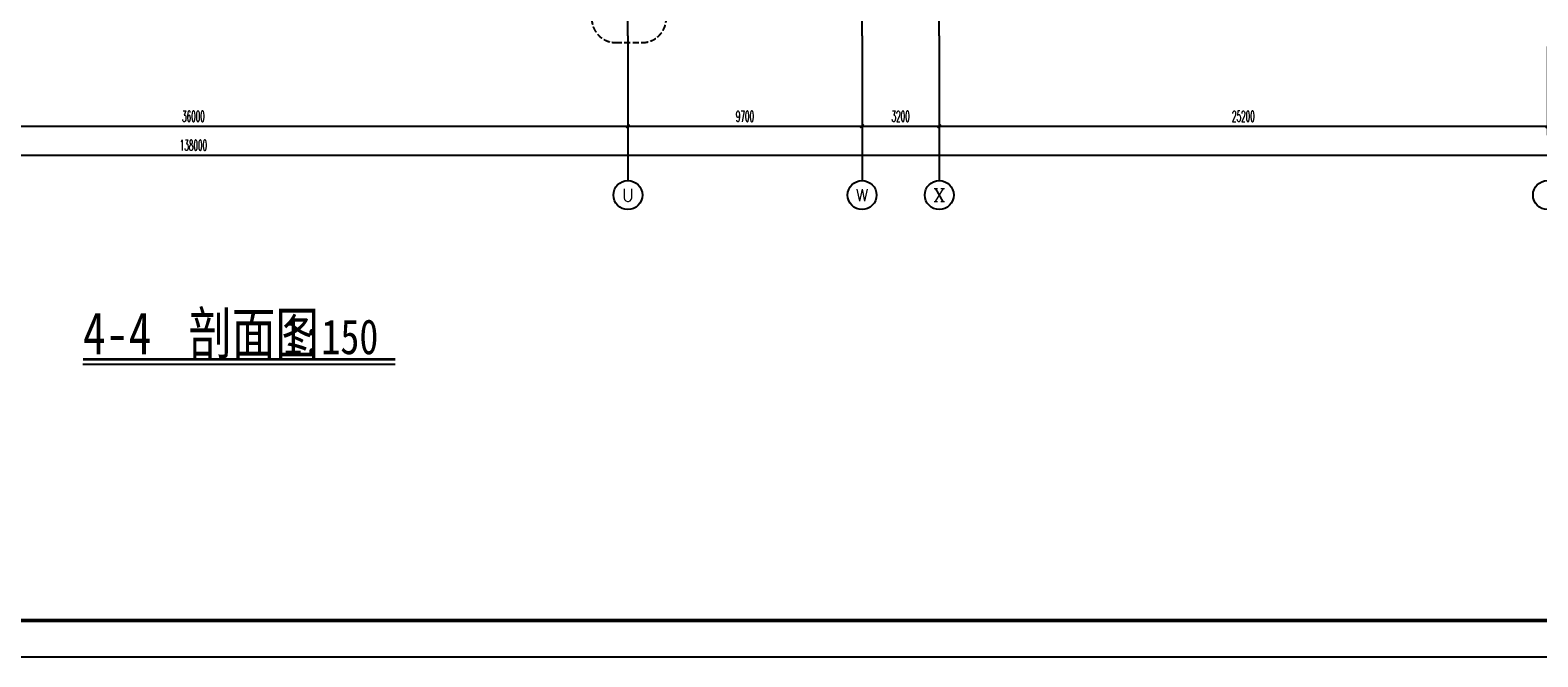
# Model space of a CAD drawing. Extents: x 1779708 to 7299578, y -1121471 to 88434.
# Tile 611 of 656: x 5695880 to 5758346, y -1032592 to -1006638. Entities that reach past the tile are written whole.
import ezdxf
from ezdxf.enums import TextEntityAlignment as Align

# ---------------------------------------------------------------- set-up
doc = ezdxf.new("R2010")
doc.units = 0
doc.header["$LTSCALE"] = 1000
doc.header["$MEASUREMENT"] = 0
doc.linetypes.add('DASH', pattern=[0.35, 0.25, -0.1])
doc.linetypes.add('DOTE', pattern=[2.42, 2, -0.2, 0.02, -0.2])
doc.layers.get('0').update_dxf_attribs({"linetype": 'CONTINUOUS'})
doc.layers.get('Defpoints').update_dxf_attribs({"linetype": 'CONTINUOUS'})
for name, color, linetype in [('AXIS', 3, 'CONTINUOUS'), ('AXIS_TEXT', 7, 'CONTINUOUS'), ('DIM_IDEN', 3, 'CONTINUOUS'), ('DIM_SYMB', 3, 'CONTINUOUS'), ('DOTE', 1, 'DOTE'), ('PUB_TEXT', 7, 'CONTINUOUS'), ('PUB_TITLE', 4, 'CONTINUOUS'), ('修改', 6, 'CONTINUOUS')]:
    doc.layers.add(name, color=color, linetype=linetype)
doc.styles.add('-仿宋_GB2312', font='txt', dxfattribs={"width": 0.8})
doc.styles.add('_TCH_AXIS', font='COMPLEX', dxfattribs={"bigfont": 'GBCBIG'})
doc.styles.add('_TCH_DIM_T3', font='SIMPLEX.shx', dxfattribs={"width": 0.494118, "bigfont": 'GBCBIG.shx'})
doc.dimstyles.new('_TCH_ARCH&&150', dxfattribs={"dimtxt": 446.25, "dimasz": 150, "dimexe": 375, "dimexo": 450, "dimgap": 189.375, "dimtad": 1, "dimdec": 0, "dimzin": 0, "dimdsep": 46, "dimtxsty": '_TCH_DIM_T3', "dimblk": 'ARCHTICK', "dimcen": 0.09, "dimdle": 225, "dimclrt": 7, "dimazin": 2, "dimtfac": 1, "dimtdec": 0, "dimtix": 1, "dimtmove": 2, "dimatfit": 3, "dimfxl": 250, "dimtolj": 1, "dimtzin": 0, "dimarcsym": 0})

# ---------------------------------------------------------------- blocks, each defined once
blk = doc.blocks.new('A$C36B43F05')
at = {"layer": 'PUB_TITLE'}
blk.add_lwpolyline([(0, 0), (126150, 0), (126150, 178350), (0, 178350)], close=True, dxfattribs=at)
at = {"layer": 'PUB_TITLE', "const_width": 150}
blk.add_lwpolyline([(1500, 1500), (124650, 1500), (124650, 174600), (1500, 174600)], close=True, dxfattribs=at)
blk = doc.blocks.new('_ArchTick')
at = {"color": 0, "linetype": 'ByBlock', "const_width": 0.4}
blk.add_lwpolyline([(-0.5, -0.5), (0.5, 0.5)], dxfattribs=at)
blk = doc.blocks.new('*D295')
at = {"layer": 'AXIS', "color": 0, "lineweight": -2, "transparency": 16777216}
for p, q in [((5633646, -1007317), (5633646, -1012192)), ((5771646, -1007317), (5771646, -1012192)), ((5633421, -1011817), (5771871, -1011817))]:
    blk.add_line(p, q, dxfattribs=at)
at = {"layer": 'Defpoints', "color": 0, "transparency": 16777216}
for p in [(5633646, -1006867), (5771646, -1006867), (5771646, -1011817)]:
    blk.add_point(p, dxfattribs=at)
at = {"layer": 'AXIS', "color": 0, "lineweight": -2, "transparency": 16777216, "xscale": 150, "yscale": 150, "zscale": 150, "rotation": 180}
blk.add_blockref('_ArchTick', (5633646, -1011817), dxfattribs=at)
at = {"layer": 'AXIS', "color": 0, "lineweight": -2, "transparency": 16777216, "xscale": 150, "yscale": 150, "zscale": 150}
blk.add_blockref('_ArchTick', (5771646, -1011817), dxfattribs=at)
at = {"layer": 'AXIS', "color": 7, "transparency": 16777216, "insert": (5702646, -1011405), "char_height": 446.2, "attachment_point": 5, "style": '_TCH_DIM_T3'}
blk.add_mtext('\\A1;138000', dxfattribs=at)
blk = doc.blocks.new('*D301')
at = {"layer": 'AXIS', "color": 0, "lineweight": -2, "transparency": 16777216}
for p, q in [((5684646, -1007317), (5684646, -1010992)), ((5720646, -1007317), (5720646, -1010992)), ((5684421, -1010617), (5720871, -1010617))]:
    blk.add_line(p, q, dxfattribs=at)
at = {"layer": 'Defpoints', "color": 0, "transparency": 16777216}
for p in [(5684646, -1006867), (5720646, -1006867), (5720646, -1010617)]:
    blk.add_point(p, dxfattribs=at)
at = {"layer": 'AXIS', "color": 0, "lineweight": -2, "transparency": 16777216, "xscale": 150, "yscale": 150, "zscale": 150, "rotation": 180}
blk.add_blockref('_ArchTick', (5684646, -1010617), dxfattribs=at)
at = {"layer": 'AXIS', "color": 0, "lineweight": -2, "transparency": 16777216, "xscale": 150, "yscale": 150, "zscale": 150}
blk.add_blockref('_ArchTick', (5720646, -1010617), dxfattribs=at)
at = {"layer": 'AXIS', "color": 7, "transparency": 16777216, "insert": (5702646, -1010205), "char_height": 446.2, "attachment_point": 5, "style": '_TCH_DIM_T3'}
blk.add_mtext('\\A1;36000', dxfattribs=at)
blk = doc.blocks.new('*D302')
at = {"layer": 'AXIS', "color": 0, "lineweight": -2, "transparency": 16777216}
for p, q in [((5720646, -1007317), (5720646, -1010992)), ((5730346, -1007317), (5730346, -1010992)), ((5720421, -1010617), (5730571, -1010617))]:
    blk.add_line(p, q, dxfattribs=at)
at = {"layer": 'Defpoints', "color": 0, "transparency": 16777216}
for p in [(5720646, -1006867), (5730346, -1006867), (5730346, -1010617)]:
    blk.add_point(p, dxfattribs=at)
at = {"layer": 'AXIS', "color": 0, "lineweight": -2, "transparency": 16777216, "xscale": 150, "yscale": 150, "zscale": 150, "rotation": 180}
blk.add_blockref('_ArchTick', (5720646, -1010617), dxfattribs=at)
at = {"layer": 'AXIS', "color": 0, "lineweight": -2, "transparency": 16777216, "xscale": 150, "yscale": 150, "zscale": 150}
blk.add_blockref('_ArchTick', (5730346, -1010617), dxfattribs=at)
at = {"layer": 'AXIS', "color": 7, "transparency": 16777216, "insert": (5725496, -1010205), "char_height": 446.2, "attachment_point": 5, "style": '_TCH_DIM_T3'}
blk.add_mtext('\\A1;9700', dxfattribs=at)
blk = doc.blocks.new('*D303')
at = {"layer": 'AXIS', "color": 0, "lineweight": -2, "transparency": 16777216}
for p, q in [((5730346, -1007317), (5730346, -1010992)), ((5733546, -1007317), (5733546, -1010992)), ((5730121, -1010617), (5733771, -1010617))]:
    blk.add_line(p, q, dxfattribs=at)
at = {"layer": 'Defpoints', "color": 0, "transparency": 16777216}
for p in [(5730346, -1006867), (5733546, -1006867), (5733546, -1010617)]:
    blk.add_point(p, dxfattribs=at)
at = {"layer": 'AXIS', "color": 0, "lineweight": -2, "transparency": 16777216, "xscale": 150, "yscale": 150, "zscale": 150, "rotation": 180}
blk.add_blockref('_ArchTick', (5730346, -1010617), dxfattribs=at)
at = {"layer": 'AXIS', "color": 0, "lineweight": -2, "transparency": 16777216, "xscale": 150, "yscale": 150, "zscale": 150}
blk.add_blockref('_ArchTick', (5733546, -1010617), dxfattribs=at)
at = {"layer": 'AXIS', "color": 7, "transparency": 16777216, "insert": (5731946, -1010205), "char_height": 446.2, "attachment_point": 5, "style": '_TCH_DIM_T3'}
blk.add_mtext('\\A1;3200', dxfattribs=at)
blk = doc.blocks.new('*D304')
at = {"layer": 'AXIS', "color": 0, "lineweight": -2, "transparency": 16777216}
for p, q in [((5733546, -1007317), (5733546, -1010992)), ((5758746, -1007317), (5758746, -1010992)), ((5733321, -1010617), (5758971, -1010617))]:
    blk.add_line(p, q, dxfattribs=at)
at = {"layer": 'Defpoints', "color": 0, "transparency": 16777216}
for p in [(5733546, -1006867), (5758746, -1006867), (5758746, -1010617)]:
    blk.add_point(p, dxfattribs=at)
at = {"layer": 'AXIS', "color": 0, "lineweight": -2, "transparency": 16777216, "xscale": 150, "yscale": 150, "zscale": 150, "rotation": 180}
blk.add_blockref('_ArchTick', (5733546, -1010617), dxfattribs=at)
at = {"layer": 'AXIS', "color": 0, "lineweight": -2, "transparency": 16777216, "xscale": 150, "yscale": 150, "zscale": 150}
blk.add_blockref('_ArchTick', (5758746, -1010617), dxfattribs=at)
at = {"layer": 'AXIS', "color": 7, "transparency": 16777216, "insert": (5746146, -1010205), "char_height": 446.2, "attachment_point": 5, "style": '_TCH_DIM_T3'}
blk.add_mtext('\\A1;25200', dxfattribs=at)

msp = doc.modelspace()

# ---------------------------------------------------------------- linework, layer by layer
at = {"layer": 'AXIS'}
for p, q in [((5720646.1, -1006867.3), (5720646.1, -1012867.3)), ((5730346.1, -1006867.3), (5730346.1, -1012867.3)), ((5733546.1, -1006867.3), (5733546.1, -1012867.3))]:
    msp.add_line(p, q, dxfattribs=at)
for centre in [(5720646.1, -1013467.3), (5730346.1, -1013467.3), (5733546.1, -1013467.3), (5758746.1, -1013467.3)]:
    msp.add_circle(centre, 600, dxfattribs=at)
at = {"layer": 'DIM_IDEN', "linetype": 'DASH'}
msp.add_lwpolyline([(5720146.6, -1007152.6), (5721234.3, -1007152.6, 0.4142136), (5722234.3, -1006152.6), (5722234.3, -980598.4, 0.4142136), (5721234.3, -979598.4), (5720146.6, -979598.4, 0.4142136), (5719146.6, -980598.4), (5719146.6, -1006152.6, 0.4142136)], format="xyb", close=True, dxfattribs=at)
at = {"layer": 'DIM_SYMB', "const_width": 105}
msp.add_lwpolyline([(5698067.7, -1020267.1), (5711004.2, -1020267.1)], dxfattribs=at)
at = {"layer": 'DIM_SYMB'}
msp.add_lwpolyline([(5698067.7, -1020477.1), (5711004.2, -1020477.1)], dxfattribs=at)
at = {"layer": 'DOTE'}
for p, q in [((5720646.1, -1006867.3), (5720646.1, -981808.3)), ((5730346.1, -1006867.3), (5730346.1, -981808.3)), ((5733546.1, -1006867.3), (5733546.1, -981808.3))]:
    msp.add_line(p, q, dxfattribs=at)

# ---------------------------------------------------------------- block references
at = {"layer": '修改', "rotation": 90}
msp.add_blockref('A$C36B43F05', (5795839.1, -1032592.1), dxfattribs=at)

# ---------------------------------------------------------------- texts
at = {"layer": 'AXIS_TEXT', "color": 7, "style": '_TCH_AXIS'}
for s, height, p, p2 in [('U', 521.4, (5720397.8, -1013728), (5720894.4, -1013728)), ('W', 497.1, (5730085.7, -1013715.9), (5730606.5, -1013715.9)), ('X', 546.7, (5733311.8, -1013740.7), (5733780.4, -1013740.7))]:
    msp.add_text(s, height=height, dxfattribs=at).set_placement(p, p2, align=Align.FIT)
at = {"layer": 'PUB_TEXT', "color": 7, "style": '-仿宋_GB2312', "width": 0.8}
for s, height, p in [('剖面图', 1736.17, (5702433, -1020057.1)), ('4-4', 1736.17, (5698067.7, -1020057.1)), ('1:150', 1446.81, (5706370.2, -1020057.1))]:
    msp.add_text(s, height=height, dxfattribs=at).set_placement(p)

# ---------------------------------------------------------------- dimensions: what is measured, and where the dimension line sits
at = {"layer": 'AXIS'}
for p1, p2, distance, picture, middle in [((5633646.1, -1006867.3), (5771646.1, -1006867.3), -4950, '*D295', (5702646.1, -1011404.8)), ((5684646.1, -1006867.3), (5720646.1, -1006867.3), -3750, '*D301', (5702646.1, -1010204.8)), ((5720646.1, -1006867.3), (5730346.1, -1006867.3), -3750, '*D302', (5725496.1, -1010204.8)), ((5730346.1, -1006867.3), (5733546.1, -1006867.3), -3750, '*D303', (5731946.1, -1010204.8)), ((5733546.1, -1006867.3), (5758746.1, -1006867.3), -3750, '*D304', (5746146.1, -1010204.8))]:
    dim = msp.add_aligned_dim(p1=p1, p2=p2, distance=distance, dimstyle='_TCH_ARCH&&150', dxfattribs=at)
    dim.commit()
    dim.dimension.update_dxf_attribs({"geometry": picture, "text_midpoint": middle})

doc.saveas('drawing.dxf')
